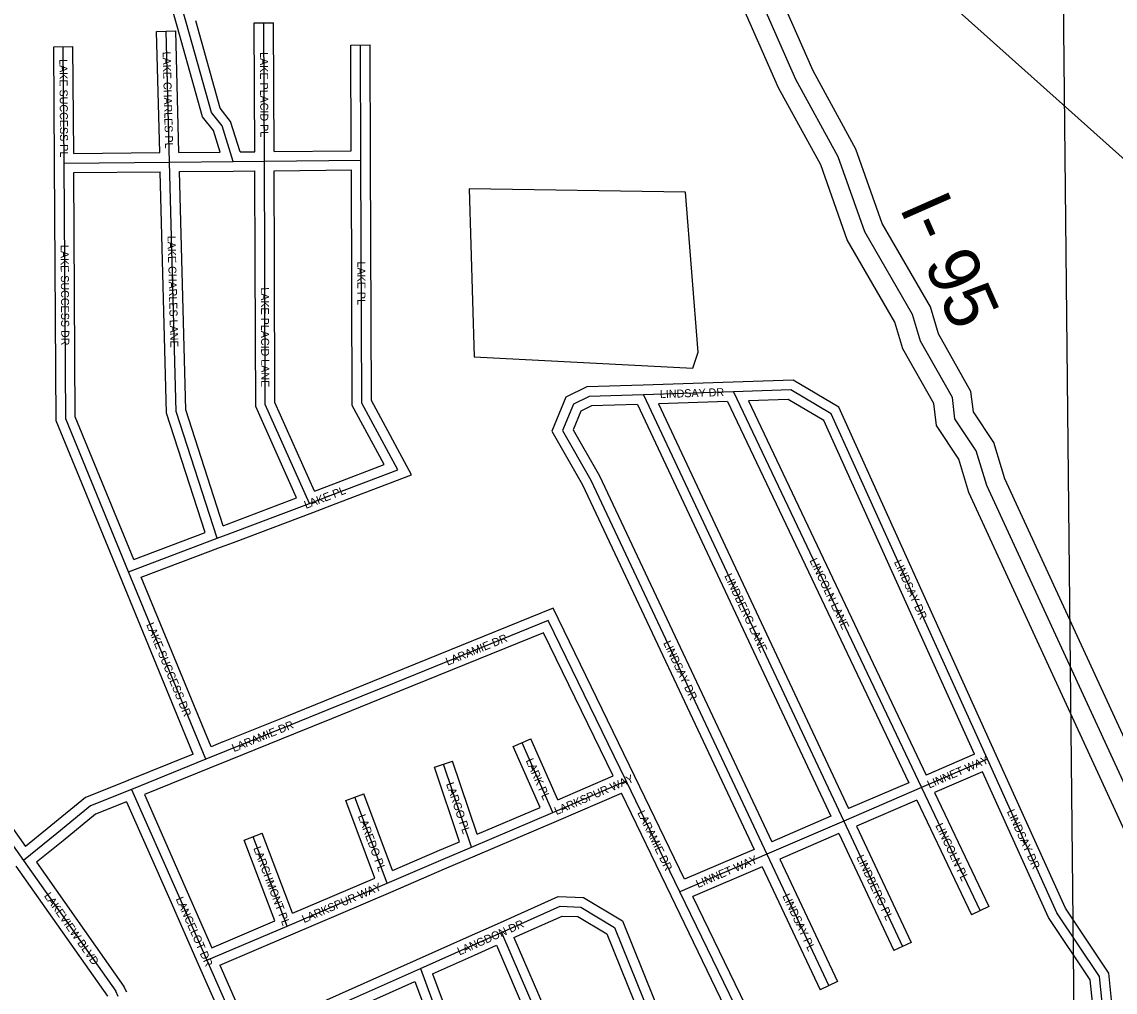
# Model space of a CAD drawing. Extents: x 457167 to 656239, y 1787309 to 1969297.
# Drawn here: x 571073 to 574489, y 1919623 to 1922653 of the extents above; entities that cross this region are included whole.
import ezdxf

# ---------------------------------------------------------------- set-up
doc = ezdxf.new("R2010")
doc.units = 0
for name, color, linetype in [('Level 1', 7, 'Continuous'), ('Level 13', 7, 'Continuous'), ('Level 14', 7, 'Continuous'), ('Level 19', 7, 'Continuous'), ('Level 31', 7, 'Continuous'), ('Level 32', 7, 'Continuous'), ('Level 34', 7, 'Continuous'), ('Level 5', 7, 'Continuous'), ('Level 7', 7, 'Continuous')]:
    doc.layers.add(name, color=color, linetype=linetype)

msp = doc.modelspace()

# ---------------------------------------------------------------- linework, layer by layer
at = {"layer": 'Level 1'}
msp.add_line((574367.915, 1918887.351), (574316.545, 1923741.095), dxfattribs=at)
at = {"layer": 'Level 13'}
msp.add_lwpolyline([(574792.296, 1919652.507), (574734.345, 1919744.274), (574709.48, 1919852.694), (574568.754, 1920161.738), (574088.06, 1921205.008), (574054.936, 1921313.447), (573988.43, 1921413.597), (573980.315, 1921480.162), (573880.93, 1921655.66), (573856.014, 1921738.99), (573706.61, 1921997.874), (573623.88, 1922231.519), (573491.284, 1922473.639), (572932.044, 1923742.925), (572930.895, 1923744.813)], dxfattribs=at)
at = {"layer": 'Level 14'}
for points in [[(574739.737, 1919623.363), (574678.15, 1919720.887), (574652.356, 1919833.359), (574514.203, 1920136.751), (574031.865, 1921183.591), (574000.11, 1921287.547), (573930.588, 1921392.237), (573922.205, 1921461.015), (573825.384, 1921631.985), (573800.538, 1921715.077), (573651.889, 1921972.655), (573568.933, 1922206.936), (573437.417, 1922447.083), (572878.728, 1923715.117), (572860.55, 1923745.001)], [(574824.912, 1919713.232), (574790.541, 1919767.66), (574766.605, 1919872.03), (574623.305, 1920186.726), (574144.256, 1921226.424), (574109.763, 1921339.348), (574046.271, 1921434.958), (574038.426, 1921499.309), (573936.477, 1921679.336), (573911.49, 1921762.903), (573761.332, 1922023.094), (573678.828, 1922256.101), (573545.15, 1922500.194), (572996.857, 1923744.636)]]:
    msp.add_lwpolyline(points, dxfattribs=at)
at = {"layer": 'Level 31'}
for p, q in [((571831.107, 1922217.742), (571829.232, 1922650.121)), ((571534.64, 1922215.146), (571523.82, 1922624.271)), ((571205.445, 1922212.264), (571202.785, 1922575.915)), ((572132.66, 1922221.056), (572130.935, 1922581.069)), ((571205.445, 1922212.264), (571534.64, 1922215.146)), ((571534.64, 1922215.146), (571733.556, 1922216.873)), ((571733.556, 1922216.873), (571831.107, 1922217.742)), ((571831.107, 1922217.742), (572132.66, 1922221.056)), ((571832.296, 1921902.822), (571831.107, 1922217.742)), ((573296.864, 1921498.05), (573015.629, 1921488.862)), ((573015.629, 1921488.862), (573640.864, 1920156.886)), ((573296.864, 1921498.05), (573884.188, 1920261.801)), ((571971.347, 1921149.396), (572058.489, 1921182.653)), ((571723.28, 1921055.413), (571971.347, 1921149.396)), ((571406.836, 1920935.77), (571683.526, 1921040.231)), ((571683.526, 1921040.231), (571723.28, 1921055.413)), ((571647.95, 1920350.114), (571406.836, 1920935.77)), ((572717.89, 1920783.333), (572241.446, 1920590.224)), ((572960.806, 1920282.774), (572717.89, 1920783.333)), ((572241.446, 1920590.224), (572029.302, 1920504.157)), ((572029.302, 1920504.157), (571910.985, 1920456.426)), ((571910.985, 1920456.426), (571712.835, 1920376.512)), ((572732.111, 1920184.377), (572636, 1920401.691)), ((571647.95, 1920350.114), (571416.085, 1920256.096)), ((571712.835, 1920376.512), (571647.95, 1920350.114)), ((574089.662, 1920350.438), (573884.188, 1920261.801)), ((572477.97, 1920075.858), (572390.534, 1920334.607)), ((572732.111, 1920184.377), (572960.806, 1920282.774)), ((573128.446, 1919936.571), (572960.806, 1920282.774)), ((571416.085, 1920256.096), (571562.453, 1919924.48)), ((573884.188, 1920261.801), (573640.864, 1920156.886)), ((573884.188, 1920261.801), (574066.686, 1919877.023)), ((572214.285, 1919962.998), (572113.526, 1920231.96)), ((572477.97, 1920075.858), (572732.111, 1920184.377)), ((573640.864, 1920156.886), (573401.036, 1920053.419)), ((573640.864, 1920156.886), (573824.616, 1919765.558)), ((571901.614, 1919829.159), (571795.479, 1920108.316)), ((572389.545, 1920038.239), (572477.97, 1920075.858)), ((573401.036, 1920053.419), (573128.446, 1919936.571)), ((573401.036, 1920053.419), (573594.276, 1919642.796)), ((571078.741, 1920033.956), (571366.34, 1919625.65)), ((572214.285, 1919962.998), (572389.545, 1920038.239)), ((571901.614, 1919829.159), (572214.285, 1919962.998)), ((571562.453, 1919924.48), (571651.602, 1919722.454)), ((573575.716, 1919014.823), (573128.446, 1919936.571)), ((571651.602, 1919722.454), (571901.614, 1919829.159)), ((572474.728, 1919766.04), (572571.426, 1919808.731)), ((572571.426, 1919808.731), (573051.939, 1918695.623)), ((572318.226, 1919696.211), (572474.728, 1919766.04)), ((571651.602, 1919722.454), (571770.47, 1919453.086)), ((572000.452, 1919555.11), (572318.226, 1919696.211)), ((572318.226, 1919696.211), (572749.385, 1918542.118)), ((571374.246, 1919609.266), (571366.34, 1919625.65))]:
    msp.add_line(p, q, dxfattribs=at)
for points in [[(571587.423, 1922648.126), (571557.797, 1922754.016), (571275.911, 1923288.129), (571267.918, 1923404.877), (571156.224, 1923746.961), (571155.573, 1923749.576)], [(571733.556, 1922216.873), (571698.54, 1922328.229), (571665.272, 1922370.123), (571587.423, 1922648.126)], [(571406.836, 1920935.77), (571210.285, 1921413.687), (571205.445, 1922212.264)], [(571683.526, 1921040.231), (571555.103, 1921436.171), (571534.64, 1922215.146)], [(572058.489, 1921182.653), (572247.4, 1921254.59), (572135.386, 1921462.85), (572132.66, 1922221.056)], [(569717.44, 1921946.976), (569770.375, 1921891.577), (571078.741, 1920033.956)], [(571971.347, 1921149.396), (571833.826, 1921458.444), (571832.296, 1921902.822)], [(573015.629, 1921488.862), (572845.935, 1921483.425), (572796.311, 1921459.536), (572761.807, 1921376.703), (572851.065, 1921221.59), (573401.036, 1920053.419)], [(574089.662, 1920350.438), (573601.755, 1921429.003), (573475.138, 1921504.197), (573296.864, 1921498.05)], [(574430.86, 1919449.662), (574453.302, 1919539.069), (574440.247, 1919671.465), (574306.905, 1919870.31), (574089.662, 1920350.438)], [(571416.085, 1920256.096), (571287.907, 1920204.752), (571182.846, 1920118.809), (571078.741, 1920033.956)], [(572571.426, 1919808.731), (572754.965, 1919890.865), (572819.149, 1919888.538), (572925.141, 1919825.026), (573315.74, 1918857.218)]]:
    msp.add_lwpolyline(points, dxfattribs=at)
at = {"layer": 'Level 32'}
for p, q in [((571799.232, 1922649.991), (571859.233, 1922650.25)), ((571800.979, 1922247.475), (571799.232, 1922649.991)), ((571860.977, 1922248.071), (571859.233, 1922650.25)), ((571493.83, 1922623.478), (571553.81, 1922625.065)), ((571503.844, 1922244.876), (571493.83, 1922623.478)), ((571563.852, 1922245.401), (571553.81, 1922625.065)), ((571172.785, 1922575.696), (571232.785, 1922576.133)), ((571175.445, 1922212.044), (571172.785, 1922575.696)), ((571235.226, 1922242.525), (571232.785, 1922576.133)), ((572100.935, 1922580.925), (572160.935, 1922581.211)), ((572102.517, 1922250.727), (572100.935, 1922580.925)), ((572162.66, 1922221.199), (572160.935, 1922581.211)), ((571235.226, 1922242.526), (571503.844, 1922244.876)), ((571563.852, 1922245.4), (571692.785, 1922246.52)), ((571755.51, 1922247.07), (571800.978, 1922247.475)), ((571860.977, 1922248.071), (572102.516, 1922250.726)), ((571235.627, 1922182.525), (571505.425, 1922184.887)), ((571565.434, 1922185.411), (571733.817, 1922186.873)), ((571733.824, 1922186.873), (571801.222, 1922187.473)), ((571802.297, 1921902.708), (571801.222, 1922187.473)), ((571862.297, 1921902.935), (571861.22, 1922188.07)), ((571861.221, 1922188.07), (572102.769, 1922190.724)), ((573295.885, 1921528.033), (573014.65, 1921518.846)), ((572996.86, 1921458.244), (573600.55, 1920172.166)), ((573278.2, 1921467.423), (573062.148, 1921460.365)), ((573062.148, 1921460.364), (573655.673, 1920195.941)), ((573278.2, 1921467.423), (573843.739, 1920277.031)), ((573343.575, 1921469.641), (573898.872, 1920300.807)), ((571987.204, 1921187.558), (572047.792, 1921210.682)), ((571712.653, 1921083.468), (571931.033, 1921166.204)), ((571982.045, 1921121.366), (572069.185, 1921154.624)), ((571733.91, 1921027.358), (571981.976, 1921121.341)), ((571702.321, 1921079.522), (571712.578, 1921083.44)), ((571423.5, 1920974.127), (571646.162, 1921058.191)), ((571446.342, 1920918.616), (571694.122, 1921012.164)), ((571694.23, 1921012.204), (571733.985, 1921027.386)), ((571608.728, 1920366.582), (571379.095, 1920924.348)), ((571664.32, 1920389.161), (571446.342, 1920918.616)), ((572732.63, 1920821.676), (572230.177, 1920618.027)), ((572987.797, 1920295.872), (572732.63, 1920821.677)), ((572703.153, 1920744.988), (572252.715, 1920562.421)), ((572920.11, 1920297.922), (572703.153, 1920744.987)), ((572230.168, 1920618.024), (572018.024, 1920531.957)), ((572252.725, 1920562.423), (572040.581, 1920476.357)), ((572018.078, 1920531.979), (571899.761, 1920484.247)), ((571899.765, 1920484.249), (571701.614, 1920404.335)), ((572040.527, 1920476.336), (571922.21, 1920428.603)), ((571922.206, 1920428.602), (571724.056, 1920348.688)), ((571701.529, 1920404.301), (571664.319, 1920389.161)), ((572608.565, 1920389.556), (572663.438, 1920413.825)), ((572692.385, 1920200.034), (572608.565, 1920389.556)), ((572747.536, 1920223.673), (572663.438, 1920413.825)), ((571608.727, 1920366.581), (571404.811, 1920283.897)), ((571724.141, 1920348.722), (571659.257, 1920322.324)), ((574049.745, 1920365.891), (573898.872, 1920300.807)), ((571659.225, 1920322.311), (571456.02, 1920239.916)), ((572362.113, 1920325.002), (572418.956, 1920344.211)), ((572440.652, 1920092.583), (572362.113, 1920325.002)), ((572496.011, 1920116.181), (572418.956, 1920344.211)), ((572747.537, 1920223.673), (572920.109, 1920297.922)), ((573142.962, 1919975.433), (572987.809, 1920295.849)), ((574074.48, 1920311.216), (573924.617, 1920246.568)), ((573843.74, 1920277.031), (573655.673, 1920195.941)), ((573924.618, 1920246.567), (574093.793, 1919889.879)), ((571400.34, 1920217.47), (571535.007, 1919912.366)), ((571456.02, 1920239.916), (571589.899, 1919936.594)), ((572085.433, 1920221.435), (572141.621, 1920242.484)), ((572176.14, 1919979.303), (572085.433, 1920221.435)), ((572231.348, 1920002.97), (572141.621, 1920242.484)), ((572743.969, 1920156.818), (572946.309, 1920243.876)), ((573101.445, 1919923.496), (572946.309, 1920243.876)), ((573869.487, 1920222.791), (573681.185, 1920141.6)), ((573869.487, 1920222.791), (574039.58, 1919864.166)), ((572496.011, 1920116.183), (572692.384, 1920200.034)), ((572489.751, 1920048.266), (572743.893, 1920156.786)), ((573600.55, 1920172.166), (573415.812, 1920092.466)), ((571767.436, 1920097.655), (571823.521, 1920118.978)), ((571918.547, 1919869.04), (571823.521, 1920118.978)), ((573626.062, 1920117.825), (573441.38, 1920038.149)), ((573626.062, 1920117.826), (573797.46, 1919752.806)), ((573681.185, 1920141.6), (573851.772, 1919778.309)), ((571863.329, 1919845.437), (571767.436, 1920097.655)), ((572377.801, 1920065.844), (572440.653, 1920092.583)), ((572231.347, 1920002.97), (572377.71, 1920065.806)), ((572401.29, 1920010.632), (572489.715, 1920048.251)), ((573360.659, 1920068.751), (573142.962, 1919975.433)), ((571054.215, 1920016.679), (571340.393, 1919610.389)), ((571119.373, 1920028.368), (571392.289, 1919640.909)), ((572226.12, 1919935.43), (572401.381, 1920010.671)), ((573386.228, 1920014.429), (573169.162, 1919921.382)), ((573386.228, 1920014.429), (573567.131, 1919630.021)), ((573441.38, 1920038.149), (573621.421, 1919655.57)), ((571918.546, 1919869.04), (572176.14, 1919979.303)), ((571535.006, 1919912.368), (571624.156, 1919710.341)), ((571589.9, 1919936.591), (571667.085, 1919761.68)), ((571913.42, 1919801.578), (572226.091, 1919935.417)), ((573548.725, 1919001.726), (573101.455, 1919923.474)), ((573589.379, 1919055.387), (573169.163, 1919921.382)), ((574093.793, 1919889.879), (574039.58, 1919864.166)), ((571667.085, 1919761.679), (571863.329, 1919845.437)), ((572462.611, 1919793.485), (572559.31, 1919836.176)), ((571691.31, 1919706.781), (571913.39, 1919801.566)), ((572306.002, 1919723.607), (572462.504, 1919793.437)), ((572486.845, 1919738.594), (572555.873, 1919769.068)), ((572555.872, 1919769.068), (573024.395, 1918683.733)), ((572610.705, 1919793.44), (573079.483, 1918707.513)), ((573851.772, 1919778.309), (573797.46, 1919752.806)), ((572356.196, 1919680.3), (572486.845, 1919738.594)), ((571624.156, 1919710.341), (571743.024, 1919440.973)), ((571691.31, 1919706.781), (571785.782, 1919492.698)), ((571988.278, 1919582.528), (572306.051, 1919723.629)), ((572356.196, 1919680.3), (572777.489, 1918552.617)), ((571401.266, 1919622.306), (571392.288, 1919640.91)), ((572038.48, 1919539.168), (572301.276, 1919655.857)), ((572301.276, 1919655.857), (572721.282, 1918531.618)), ((573621.421, 1919655.57), (573567.131, 1919630.021))]:
    msp.add_line(p, q, dxfattribs=at)
for points in [[(571558.532, 1922640.043), (571529.769, 1922742.846), (571246.415, 1923279.743), (571238.242, 1923399.109), (571127.37, 1923738.673), (571124.637, 1923749.659)], [(571692.785, 1922246.52), (571671.589, 1922313.926), (571638.015, 1922356.206), (571558.534, 1922640.036)], [(571755.51, 1922247.07), (571725.491, 1922342.531), (571692.529, 1922384.041), (571616.313, 1922656.216)], [(571379.09, 1920924.359), (571180.32, 1921407.671), (571175.445, 1922212.081)], [(572069.165, 1921154.617), (572290.005, 1921238.712), (572165.36, 1921470.456), (572162.66, 1922221.164)], [(571423.5, 1920974.127), (571240.25, 1921419.702), (571235.628, 1922182.525)], [(571646.162, 1921058.191), (571525.226, 1921431.043), (571505.425, 1922184.888)], [(571702.321, 1921079.522), (571584.98, 1921441.297), (571565.433, 1922185.411)], [(572047.812, 1921210.69), (572204.795, 1921270.468), (572105.412, 1921455.243), (572102.769, 1922190.724)], [(569748.513, 1921957.882), (569793.612, 1921910.684), (571084.736, 1920077.544)], [(571931.033, 1921166.203), (571803.847, 1921452.021), (571802.296, 1921902.719)], [(571987.203, 1921187.558), (571863.805, 1921464.866), (571862.297, 1921902.925)], [(573014.669, 1921518.848), (572838.636, 1921513.207), (572773.009, 1921481.615), (572728.42, 1921374.572), (572824.448, 1921207.695), (573360.659, 1920068.751)], [(574116.995, 1920362.803), (573625.195, 1921449.975), (573482.895, 1921534.483), (573295.83, 1921528.033)], [(572996.86, 1921458.244), (572853.235, 1921453.643), (572819.614, 1921437.458), (572795.194, 1921378.833), (572877.684, 1921235.485), (573415.812, 1920092.466)], [(574049.744, 1920365.891), (573578.315, 1921408.031), (573467.381, 1921473.911), (573343.575, 1921469.641)], [(574456.637, 1919429.126), (574483.669, 1919536.824), (574469.364, 1919681.912), (574333.21, 1919884.947), (574116.995, 1920362.806)], [(571404.929, 1920283.946), (571272.476, 1920230.89), (571163.872, 1920142.046), (571084.736, 1920077.544)], [(574405.084, 1919470.198), (574422.935, 1919541.315), (574411.131, 1919661.017), (574280.6, 1919855.671), (574074.481, 1920311.215)], [(571400.34, 1920217.471), (571303.337, 1920178.616), (571201.821, 1920095.571), (571119.373, 1920028.368)], [(572559.31, 1919836.176), (572749.08, 1919921.099), (572827.949, 1919918.24), (572949.195, 1919845.586), (573343.56, 1918868.446)], [(572610.705, 1919793.439), (572760.85, 1919860.631), (572810.349, 1919858.836), (572901.087, 1919804.465), (573287.834, 1918846.206)]]:
    msp.add_lwpolyline(points, dxfattribs=at)
at = {"layer": 'Level 5'}
msp.add_lwpolyline([(573169.63, 1921571.221), (573186.459, 1921621.172), (573146.381, 1922121.483), (572471.177, 1922132.005), (572486.175, 1921606.752), (573169.63, 1921571.221)], close=True, dxfattribs=at)
at = {"layer": 'Level 7'}
msp.add_lwpolyline([(573121.529, 1923744.301), (573251.293, 1923630.031), (573624.887, 1923153.654), (573757.613, 1922953.151), (573981.91, 1922702.348), (574646.892, 1922108.342)], dxfattribs=at)

# ---------------------------------------------------------------- texts
at = {"layer": 'Level 19'}
msp.add_text('I- 95', height=160, rotation=293.777364, dxfattribs=at).set_placement((573813.652, 1922073.707))
at = {"layer": 'Level 34'}
for s, rotation, p in [('LAKE CHARLES PL', 271.514336, (571513.014, 1922560.116)), ('LAKE PLACID PL', 270.247647, (571817.13, 1922558.601)), ('LAKE SUCCESS PL', 270.418417, (571190.574, 1922536.671)), ('LAKE SUCCESS DR', 270.346492, (571194.497, 1921956.519)), ('LAKE CHARLES LANE', 271.503936, (571528.185, 1921984.96)), ('LAKE PL', 270.205344, (572121.298, 1921904.741)), ('LAKE PLACID LANE', 270.196469, (571820.069, 1921824.211)), ('LINDSAY DR', 1.870406, (573066.937, 1921478.032)), ('LAKE PL', 20.888383, (571960.67, 1921131.943)), ('LINCOLN LANE', 295.411078, (573533.418, 1920971.002)), ('LINDSAY DR', 294.339731, (573797.323, 1920966.354)), ('LINDBERG LANE', 295.144842, (573267.346, 1920923.197)), ('LAKE SUCCESS DR', 292.376247, (571461.159, 1920770.991)), ('LARAMIE DR', 22.062547, (572403.361, 1920642.365)), ('LINDSAY DR', 295.210186, (573076.507, 1920713.394)), ('LARAMIE DR', 21.963475, (571735.527, 1920372.186)), ('LARK PL', 293.857681, (572646.827, 1920346.309)), ('LINNET WAY', 23.333536, (573908.153, 1920258.526)), ('LARKSPUR WAY', 23.279078, (572743.338, 1920175.601)), ('LARGO PL', 288.670378, (572398.06, 1920273.291)), ('LAREDO PL', 290.536086, (572122.369, 1920172.729)), ('LARAMIE DR', 295.836697, (572995.285, 1920182.891)), ('LINDSAY DR', 294.344617, (574149.891, 1920187.003)), ('LINCOLN PL', 295.374053, (573926.486, 1920143.452)), ('LARCHMONT PL', 290.815928, (571795.729, 1920072.489)), ('LINNET WAY', 23.201853, (573185.86, 1919947.584)), ('LINDBERG PL', 295.152294, (573679.86, 1920044.432)), ('LARKSPUR WAY', 23.172417, (571954.72, 1919838.296)), ('LAKEVIEW BLVD', 305.159061, (571141.315, 1919923.415)), ('LANCELOT DR', 293.810106, (571553.441, 1919913.944)), ('LINDSAY PL', 295.201167, (573448.526, 1919923.15)), ('LANGDON DR', 23.820239, (572440.39, 1919737.216))]:
    msp.add_text(s, height=25, rotation=rotation, dxfattribs=at).set_placement(p)

doc.saveas('drawing.dxf')
